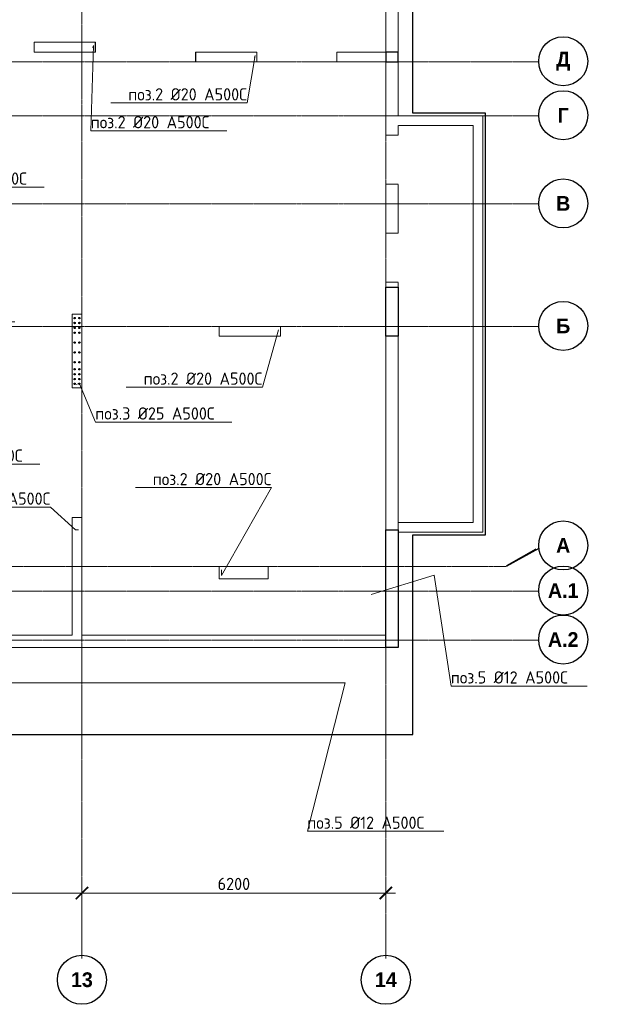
# Model space of a CAD drawing. Header units: millimetres. Extents: x 376598 to 1249954, y -318491 to -22134.
# Tile 352 of 444: x 964954 to 976981, y -120551 to -100458. Entities that reach past the tile are written whole.
import ezdxf
from ezdxf import colors
from ezdxf.entities.mleader import LeaderData, LeaderLine
from ezdxf.math import Vec2, Vec3

# ---------------------------------------------------------------- set-up
doc = ezdxf.new("R2010")
doc.units = ezdxf.units.MM
for name, pattern in [('01 Штриховая _4 мм_', [6, 3.5, -2.5]), ('______5', [1100, 800, -100, 100, -100]), ('HIDDEN2', [4.7625, 3.175, -1.5875]), ('осевая', [50.8, 31.75, -6.35, 6.35, -6.35])]:
    doc.linetypes.add(name, pattern=pattern)
for name, color, linetype, lineweight in [('0 Фундамент', 5, 'Continuous', 30), ('1 Стены', 3, 'Continuous', 30), ('Оси', 40, '______5', 18), ('подоснова', 151, 'Continuous', 5), ('РАЗМЕРЫ', 1, 'Continuous', 9), ('СТЕНЫ', 3, 'Continuous', 30)]:
    doc.layers.add(name, color=color, linetype=linetype, lineweight=lineweight)
doc.styles.add('Century Gothic', font='GOTHIC.TTF')
doc.styles.add('GOST-2.304_Type-B', font='GOST_Common.ttf')
doc.dimstyles.new('СПДС', dxfattribs={"dimscale": 100, "dimtxt": 2.5, "dimasz": 2.5, "dimexe": 1.25, "dimexo": 0, "dimtad": 1, "dimdec": 0, "dimtxsty": 'GOST-2.304_Type-B', "dimblk": 'ARCHTICK', "dimcen": 2.5, "dimdle": 2, "dimadec": 0, "dimazin": 2, "dimtfac": 0.75, "dimtdec": 0, "dimtmove": 1, "dimatfit": 3, "dimfxl": 1, "dimtolj": 1, "dimarcsym": 1})

# ---------------------------------------------------------------- blocks, each defined once
blk = doc.blocks.new('NSY101')
at = {"color": 0, "linetype": 'ByBlock', "lineweight": -2}
blk.add_circle((0, 0), 50, dxfattribs=at)
blk = doc.blocks.new('_ArchTick')
at = {"color": 0, "linetype": 'ByBlock', "const_width": 0.15}
blk.add_lwpolyline([(-0.5, -0.5), (0.5, 0.5)], dxfattribs=at)
blk = doc.blocks.new('*D1391')
at = {"layer": 'DEFPOINTS', "color": 0, "lineweight": 0, "transparency": 16777216}
for p in [(515055, -133560), (511255, -133811), (515055, -134097)]:
    blk.add_point(p, dxfattribs=at)
at = {"layer": 'РАЗМЕРЫ', "color": 0, "lineweight": -2, "transparency": 16777216}
for p, q in [((511055, -133560), (515255, -133560)), ((511255, -133811), (511255, -133435)), ((515055, -134097), (515055, -133435))]:
    blk.add_line(p, q, dxfattribs=at)
at = {"layer": 'РАЗМЕРЫ', "color": 0, "lineweight": -2, "transparency": 16777216, "xscale": 250, "yscale": 250, "zscale": 250, "rotation": 180}
blk.add_blockref('_ArchTick', (511255, -133560), dxfattribs=at)
at = {"layer": 'РАЗМЕРЫ', "color": 0, "lineweight": -2, "transparency": 16777216, "xscale": 250, "yscale": 250, "zscale": 250}
blk.add_blockref('_ArchTick', (515055, -133560), dxfattribs=at)
at = {"layer": 'РАЗМЕРЫ', "color": 0, "transparency": 16777216, "insert": (513155, -133372), "char_height": 250, "attachment_point": 5, "style": 'GOST-2.304_Type-B'}
blk.add_mtext('\\A1;3800', dxfattribs=at)
blk = doc.blocks.new('*D3531')
at = {"layer": 'DEFPOINTS', "color": 0, "lineweight": 0, "transparency": 16777216}
for p in [(521255, -133560), (521255, -133875), (515055, -134097)]:
    blk.add_point(p, dxfattribs=at)
at = {"layer": 'РАЗМЕРЫ', "color": 0, "lineweight": -2, "transparency": 16777216}
for p, q in [((514855, -133560), (521455, -133560)), ((515055, -134097), (515055, -133435)), ((521255, -133875), (521255, -133435))]:
    blk.add_line(p, q, dxfattribs=at)
at = {"layer": 'РАЗМЕРЫ', "color": 0, "lineweight": -2, "transparency": 16777216, "xscale": 250, "yscale": 250, "zscale": 250, "rotation": 180}
blk.add_blockref('_ArchTick', (515055, -133560), dxfattribs=at)
at = {"layer": 'РАЗМЕРЫ', "color": 0, "lineweight": -2, "transparency": 16777216, "xscale": 250, "yscale": 250, "zscale": 250}
blk.add_blockref('_ArchTick', (521255, -133560), dxfattribs=at)
at = {"layer": 'РАЗМЕРЫ', "color": 0, "transparency": 16777216, "insert": (518155, -133372), "char_height": 250, "attachment_point": 5, "style": 'GOST-2.304_Type-B'}
blk.add_mtext('\\A1;6200', dxfattribs=at)
blk = doc.blocks.new('стены тп')
at = {"layer": '1 Стены', "color": 252, "linetype": 'HIDDEN2', "lineweight": 0, "true_color": 0x939598}
for p, q in [((909641, -198726), (909641, -187276)), ((909391, -187526), (909391, -197426)), ((903464, -197226), (902214, -197226)), ((902214, -197226), (902214, -197426)), ((903464, -197426), (903464, -197226)), ((902214, -197426), (903464, -197426)), ((906760, -197426), (905511, -197426)), ((905511, -197426), (905511, -197546)), ((906760, -197546), (906760, -197426)), ((909391, -197426), (908390, -197426)), ((908390, -197426), (908390, -197546)), ((905511, -197546), (905511, -197626)), ((905511, -197626), (906760, -197626)), ((906760, -197626), (906760, -197546)), ((908390, -197546), (908390, -197626)), ((908390, -197626), (909391, -197626)), ((909391, -197626), (909391, -199126)), ((911371, -198726), (909641, -198726)), ((911371, -198926), (911371, -198726)), ((909641, -199126), (909391, -199126)), ((909641, -198926), (911171, -198926)), ((909641, -199126), (909641, -198926)), ((911171, -198926), (911171, -207026)), ((911371, -207226), (911371, -198926)), ((909391, -200126), (909641, -200126)), ((909391, -200126), (909391, -200526)), ((909641, -201126), (909641, -200126)), ((909391, -200526), (909391, -200646)), ((909391, -200646), (909391, -201126)), ((909641, -201126), (909391, -201126)), ((909391, -202126), (909641, -202126)), ((909391, -202126), (909391, -209326)), ((909641, -207526), (909641, -202126)), ((902991, -202776), (902991, -202896)), ((903071, -202776), (902991, -202776)), ((902991, -202896), (902991, -204276)), ((903191, -202776), (903071, -202776)), ((903191, -204276), (903191, -202776)), ((907240, -203026), (905990, -203026)), ((905990, -203026), (905990, -203226)), ((907240, -203226), (907240, -203026)), ((905990, -203226), (907240, -203226)), ((902991, -204276), (903071, -204276)), ((903071, -204276), (903191, -204276)), ((903191, -204276), (903191, -204276)), ((903071, -206926), (902991, -206926)), ((902991, -206926), (902991, -207046)), ((903191, -206926), (903071, -206926)), ((903191, -209326), (903191, -206926)), ((902991, -207046), (902991, -209326)), ((911171, -207026), (909641, -207026)), ((909641, -207226), (911371, -207226)), ((909641, -209576), (909641, -207726)), ((906991, -207926), (905990, -207926)), ((905990, -207926), (905990, -208176)), ((906991, -208176), (906991, -207926)), ((905990, -208176), (906991, -208176)), ((902991, -209326), (900190, -209326)), ((907481, -209326), (903191, -209326)), ((907731, -209326), (907481, -209326)), ((909391, -209326), (907731, -209326)), ((884041, -209576), (909391, -209576)), ((909391, -209576), (909641, -209576)), ((903191, -211577), (903191, -210965)), ((903191, -211577), (903191, -210965)), ((909391, -211577), (909391, -210965))]:
    blk.add_line(p, q, dxfattribs=at)
blk = doc.blocks.new('_None')
blk = doc.blocks.new('стены  тп')
at = {"layer": 'СТЕНЫ', "color": 251, "linetype": '01 Штриховая _4 мм_', "lineweight": 0, "true_color": 0x636466}
for p, q in [((589762, -327826, 3100), (589762, -316376, 3100)), ((589512, -316626, 3100), (589512, -326526, 3100)), ((583587, -326326, 3100), (582337, -326326, 3100)), ((582337, -326326, 3100), (582337, -326526, 3100)), ((583587, -326526, 3100), (583587, -326326, 3100)), ((582337, -326526, 3100), (583587, -326526, 3100)), ((586882, -326526, 3100), (585632, -326526, 3100)), ((585632, -326526, 3100), (585632, -326646, 3100)), ((585632, -326646, 3100), (585632, -326726, 3100)), ((586882, -326646, 3100), (586882, -326526, 3100)), ((586882, -326726, 3100), (586882, -326646, 3100)), ((589512, -326526, 3100), (588512, -326526, 3100)), ((588512, -326526, 3100), (588512, -326646, 3100)), ((588512, -326646, 3100), (588512, -326726, 3100)), ((585632, -326726, 3100), (586882, -326726, 3100)), ((588512, -326726, 3100), (589512, -326726, 3100)), ((589512, -326726, 3100), (589512, -328226, 3100)), ((591492, -327826, 3100), (589762, -327826, 3100)), ((591492, -328026, 3100), (591492, -327826, 3100)), ((589762, -328026, 3100), (591292, -328026, 3100)), ((589762, -328226, 3100), (589762, -328026, 3100)), ((591292, -328026, 3100), (591292, -336126, 3100)), ((591492, -336326, 3100), (591492, -328026, 3100)), ((589762, -328226, 3100), (589512, -328226, 3100)), ((589512, -329226, 3100), (589762, -329226, 3100)), ((589512, -329226, 3100), (589512, -329626, 3100)), ((589762, -330226, 3100), (589762, -329226, 3100)), ((589512, -329626, 3100), (589512, -329746, 3100)), ((589512, -329746, 3100), (589512, -330226, 3100)), ((589762, -330226, 3100), (589512, -330226, 3100)), ((589512, -331226, 3100), (589512, -338426, 3100)), ((589512, -331226, 3100), (589762, -331226, 3100)), ((589762, -336626, 3100), (589762, -331226, 3100)), ((583112, -331876, 3100), (583112, -331996, 3100)), ((583192, -331876, 3100), (583112, -331876, 3100)), ((583312, -331876, 3100), (583192, -331876, 3100)), ((583312, -333376, 3100), (583312, -331876, 3100)), ((583112, -331996, 3100), (583112, -333376, 3100)), ((587362, -332126, 3100), (586112, -332126, 3100)), ((586112, -332126, 3100), (586112, -332326, 3100)), ((587362, -332326, 3100), (587362, -332126, 3100)), ((586112, -332326, 3100), (587362, -332326, 3100)), ((583112, -333376, 3100), (583192, -333376, 3100)), ((583192, -333376, 3100), (583312, -333376, 3100)), ((583312, -333376, 3100), (583312, -333376, 3100)), ((583192, -336026, 3100), (583112, -336026, 3100)), ((583112, -336026, 3100), (583112, -336146, 3100)), ((583112, -336146, 3100), (583112, -338426, 3100)), ((583312, -336026, 3100), (583192, -336026, 3100)), ((583312, -338426, 3100), (583312, -336026, 3100)), ((591292, -336126, 3100), (589762, -336126, 3100)), ((589762, -336326, 3100), (591492, -336326, 3100)), ((589762, -338676, 3100), (589762, -336626, 3100)), ((587112, -337026, 3100), (586112, -337026, 3100)), ((586112, -337026, 3100), (586112, -337276, 3100)), ((587112, -337276, 3100), (587112, -337026, 3100)), ((586112, -337276, 3100), (587112, -337276, 3100)), ((583112, -338426, 3100), (580312, -338426, 3100)), ((587602, -338426, 3100), (583312, -338426, 3100)), ((587852, -338426, 3100), (587602, -338426, 3100)), ((589512, -338426, 3100), (587852, -338426, 3100)), ((564162, -338676, 3100), (589512, -338676, 3100)), ((589512, -338676, 3100), (589762, -338676, 3100))]:
    blk.add_line(p, q, dxfattribs=at)
blk = doc.blocks.new('оси 2.2-2.3')
at = {"layer": 'Оси', "color": 16, "linetype": 'осевая', "lineweight": 0, "transparency": 33554687}
for p, q in [((515054.9, -104267.9), (515054.9, -134893.5)), ((521254.5, -104267.9), (521254.9, -134893.5)), ((468076.3, -116595.4), (524372.9, -116595.4)), ((468076.3, -117695.4), (524372.9, -117695.4)), ((468076.3, -119495.4), (524372.9, -119495.4)), ((468076.3, -121995.4), (524372.9, -121995.4)), ((468653.8, -126895.4), (523707.4, -126895.4)), ((468076.3, -127395.4), (524372.9, -127395.4)), ((468076.3, -128395.4), (524372.9, -128395.4))]:
    blk.add_line(p, q, dxfattribs=at)
at = {"layer": 'Оси', "color": 16, "linetype": '______5', "lineweight": 25, "transparency": 33554687}
blk.add_line((524376.4, -126525.7), (523707.4, -126895.4), dxfattribs=at)
at = {"layer": 'Оси', "color": 16, "linetype": 'Continuous', "lineweight": 25, "transparency": 33554687, "xscale": 9.999999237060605, "yscale": 9.999999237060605, "zscale": 9.999999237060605}
for p in [(524872.8, -116585.2), (524872.8, -117685.2), (524872.8, -119485.2), (524872.8, -121985.2), (524872.8, -126465.2), (524872.8, -127385.2), (524872.8, -128385.2), (515054.4, -135329.4), (521254.4, -135329.4)]:
    blk.add_blockref('NSY101', p, dxfattribs=at)
at = {"layer": 'Оси', "color": 16, "linetype": 'Continuous', "lineweight": 25, "transparency": 33554687, "char_height": 300, "attachment_point": 5, "style": 'Century Gothic'}
for s, insert, width in [('\\A1;{\\fCentury Gothic|i0|b1;\\H300.000000;\\W1.000000;\\C16;Д}\\P', (524872.8, -116585.2), 470), ('\\A1;{\\fCentury Gothic|i0|b1;\\H300.000000;\\W1.000000;\\C16;Г}\\P', (524872.8, -117685.2), 345), ('\\A1;{\\fCentury Gothic|i0|b1;\\H300.000000;\\W1.000000;\\C16;В}\\P', (524872.8, -119485.2), 390), ('\\A1;{\\fCentury Gothic|i0|b1;\\H300.000000;\\W1.000000;\\C16;Б}\\P', (524872.8, -121985.2), 390), ('\\A1;{\\fCentury Gothic|i0|b1;\\H300.000000;\\W1.000000;\\C16;А}\\P', (524872.8, -126465.2), 460), ('\\A1;{\\fCentury Gothic|i0|b1;\\H300.000000;\\W1.000000;\\C16;А.1}\\P', (524872.8, -127385.2), 810), ('\\A1;{\\fCentury Gothic|i0|b1;\\H300.000000;\\W1.000000;\\C16;А.2}\\P', (524872.8, -128385.2), 810), ('\\A1;{\\fCentury Gothic|i0|b1;\\H300.000000;\\W1.000000;\\C16;13}\\P', (515054.4, -135329.4), 620), ('\\A1;{\\fCentury Gothic|i0|b1;\\H300.000000;\\W1.000000;\\C16;14}\\P', (521254.4, -135329.4), 620)]:
    blk.add_mtext(s, dxfattribs=dict(at, insert=insert, width=width))
at = {"layer": 'РАЗМЕРЫ', "color": 1}
for base, p1, p2, picture, middle in [((515054.9, -133559.9), (511254.9, -133811.5), (515054.9, -134096.6), '*D1391', (513154.9, -133372.4)), ((521254.9, -133559.9), (515054.9, -134096.6), (521254.9, -133875.5), '*D3531', (518154.9, -133372.4))]:
    dim = blk.add_linear_dim(base=base, p1=p1, p2=p2, dimstyle='СПДС', dxfattribs=at)
    dim.commit()
    dim.dimension.update_dxf_attribs({"geometry": picture, "text_midpoint": middle})

msp = doc.modelspace()

# ---------------------------------------------------------------- linework, layer by layer
at = {"color": 1, "lineweight": 30}
for points in [[(972672.9, -101119.3), (972422.9, -101119.3), (972422.9, -101319.3), (972672.9, -101319.3)], [(972422.9, -105919.3), (972672.9, -105919.3), (972672.9, -106919.3), (972422.9, -106919.3)], [(972422.9, -110869.3), (972672.9, -110869.3), (972672.9, -113267.2), (972422.9, -113267.2)]]:
    msp.add_lwpolyline(points, close=True, dxfattribs=at)
at = {"layer": '0 Фундамент'}
msp.add_lwpolyline([(925322.7, -90867.2), (925322.7, -115047.2), (932672.7, -115047.2), (932672.7, -115047.2), (945172.7, -115047.2), (945172.7, -115047.2), (947522.7, -115047.2), (947522.7, -115047.2), (972972.7, -115047.2), (972972.7, -110967.2), (974452.7, -110967.2), (974452.7, -102367.2), (972972.7, -102367.2), (972972.7, -90867.2), (925322.7, -90867.2)], dxfattribs=at)
at = {"layer": '1 Стены', "color": 252, "lineweight": 0, "true_color": 0x939598}
for p, q in [((966498, -100917.2), (965248, -100917.2)), ((965248, -100917.2), (965248, -101117.2)), ((965248, -101117.2), (965248, -100917.2)), ((966498, -101117.2), (966498, -100917.2)), ((965248, -101117.2), (966498, -101117.2)), ((968543, -101317.2, -360), (968543, -101117.2, -360)), ((968543, -101117.2, -360), (969793, -101117.2, -360)), ((968543, -101317.2, -360), (968543, -101117.2, -360)), ((969793, -101117.2, -360), (969793, -101317.2, -360)), ((969793, -101317.2, -360), (968543, -101317.2, -360)), ((966022.6, -106467.2, -360), (966022.6, -107967.2, -360)), ((966022.6, -106467.2, -720), (966022.6, -107967.2, -720)), ((966022.6, -106467.2, -1080), (966022.6, -107967.2, -1080)), ((966022.7, -106467.2, -720), (966022.7, -107967.2, -720)), ((966222.5, -107967.2, -1080), (966222.5, -106467.2, -1080)), ((966222.6, -107967.2, -360), (966222.6, -106467.2, -360)), ((966222.6, -107967.2, -720), (966222.6, -106467.2, -720)), ((966222.6, -107967.2, -720), (966222.6, -106467.2, -720)), ((966022.7, -106717.2, -1080), (966022.7, -107967.2, -1080)), ((966222.7, -107967.2, -1080), (966222.7, -106717.2, -1080)), ((969022.6, -106917.2), (969022.6, -106717.2)), ((969022.6, -106717.2), (970272.6, -106717.2)), ((969022.6, -106717.2), (970272.6, -106717.2)), ((970272.6, -106717.2), (970272.6, -106917.2)), ((970272.6, -106917.2), (969022.6, -106917.2)), ((970272.6, -106917.2), (969022.6, -106917.2)), ((966022.6, -107967.2, -360), (966222.6, -107967.2, -360)), ((966022.6, -107967.2, -360), (966222.6, -107967.2, -360)), ((966022.6, -107967.2, -720), (966222.6, -107967.2, -720)), ((966022.6, -107967.2, -1080), (966222.5, -107967.2, -1080)), ((966022.7, -107967.2, -1080), (966222.7, -107967.2, -1080)), ((966222.7, -107967.2, -720), (966022.7, -107967.2, -720)), ((966222.7, -107967.2, -720), (966022.7, -107967.2, -720)), ((966222.7, -107967.2, -720), (966022.7, -107967.2, -720)), ((966022.7, -107967.2, -1080), (966222.7, -107967.2, -1080)), ((966222.7, -107967.2, -720), (966022.7, -107967.2, -720)), ((966222.7, -107967.2, -720), (966022.7, -107967.2, -720)), ((966222.7, -107967.2, -720), (966022.7, -107967.2, -720)), ((966222.7, -107967.2, -720), (966022.7, -107967.2, -720))]:
    msp.add_line(p, q, dxfattribs=at)
at = {"layer": '1 Стены', "color": 1, "lineweight": 0}
for p, q in [((966222.5, -106467.2, -1440), (966022.5, -106467.2, -1440)), ((966022.5, -106467.2, -1440), (966022.5, -107717.2, -1440)), ((966022.5, -106467.2, -1080), (966222.5, -106467.2, -1080)), ((966022.5, -106467.2, -1080), (966222.5, -106467.2, -1080)), ((966022.5, -106467.2, -1080), (966222.5, -106467.2, -1080)), ((966022.5, -106467.2, -1080), (966222.5, -106467.2, -1080)), ((966222.6, -106467.2, -360), (966022.6, -106467.2, -360)), ((966222.6, -106467.2, -360), (966022.6, -106467.2, -360)), ((966222.6, -106467.2, -720), (966022.6, -106467.2, -720)), ((966222.6, -106467.2, -720), (966022.7, -106467.2, -720)), ((966222.6, -106467.2, -720), (966022.7, -106467.2, -720)), ((966222.5, -107717.2, -1440), (966222.5, -106467.2, -1440))]:
    msp.add_line(p, q, dxfattribs=at)
at = {"layer": 'Оси', "color": 16, "linetype": '______5', "lineweight": 25, "transparency": 33554687}
msp.add_line((975479.9, -111261.8), (974883.6, -111606.1), dxfattribs=at)
at = {"layer": 'РАЗМЕРЫ', "color": 1}
msp.add_line((972672.9, -101317.2), (972672.9, -101124.2), dxfattribs=at)
msp.add_lwpolyline([(974202.9, -102908.3), (974202.9, -102617.2), (973960.7, -102617.2)], dxfattribs=at)
at = {"layer": 'РАЗМЕРЫ', "color": 1, "linetype": 'Continuous', "lineweight": 30}
for centre in [(966072.1, -106547.2, -720), (966072.1, -106647.2, -720), (966172.5, -106547.2, -720), (966172.5, -106647.2, -720), (966072.1, -106747.2, -720), (966072.1, -106847.2, -720), (966172.5, -106747.2, -720), (966172.5, -106847.2, -720), (966072.1, -107047.2, -720), (966172.5, -107047.2, -720), (966072.1, -107247.2, -720), (966172.5, -107247.2, -720), (966072.1, -107447.2, -720), (966172.5, -107447.2, -720), (966072.1, -107592.2, -720), (966072.1, -107692.2, -720), (966172.5, -107592.2, -720), (966172.5, -107692.2, -720), (966072.1, -107792.2, -720), (966072.1, -107887.2, -720), (966172.5, -107792.2, -720), (966172.5, -107887.2, -720)]:
    msp.add_circle(centre, 14, dxfattribs=at)

# ---------------------------------------------------------------- block references
at = {"layer": 'РАЗМЕРЫ', "color": 1}
for name, p in [('оси 2.2-2.3', (451168, 15278.1)), ('стены тп', (63032.3, 96308.4))]:
    msp.add_blockref(name, p, dxfattribs=at)
at = {"layer": 'РАЗМЕРЫ'}
msp.add_blockref('стены  тп', (382910.6, 225408.5, -3100), dxfattribs=at)

# ---------------------------------------------------------------- leaders
at = {"layer": 'подоснова', "color": 4, "ltscale": 0.3}
ml = msp.add_multileader_mtext('Standard', dxfattribs=at)
ml.set_content('{\\C2;поз.2 %%C20 А500С }', color=4, style='GOST-2.304_Type-B')
ml.set_leader_properties(color=256, linetype='ByLayer', lineweight=15)
ml.set_arrow_properties(name='NONE')
ml.build(insert=Vec2(0, 0))
ml.multileader.update_dxf_attribs({"text_left_attachment_type": 6, "text_right_attachment_type": 6, "dogleg_length": 0.1, "arrow_head_size": 18})
ctx = ml.context
ctx.base_point, ctx.char_height, ctx.arrow_head_size, ctx.landing_gap_size, ctx.plane_origin = Vec3(966401.8, -102724.6, 360), 250, 18, 20, Vec3(971634.2, -101731.9, 360)
ctx.left_attachment, ctx.right_attachment, ctx.text_align_type = 6, 6, 1
notes = []
notes.append((ctx, [(1, (1, 1, 0), (966401.7, -102724.6, 360), (1, 0), 0.1, [(1, [(966448, -101035, 360), (966460.5, -100986.7, 360)], 0, [])])]))
ctx.mtext.insert, ctx.mtext.width, ctx.mtext.alignment, ctx.mtext.flow_direction = Vec3(967613.6, -102424.6, 360), 4075.871, 2, 5
ml = msp.add_multileader_mtext('Standard', dxfattribs=at)
ml.set_content('{\\C2;поз.2 %%C20 А500С }', color=4, style='GOST-2.304_Type-B')
ml.set_leader_properties(color=256, linetype='ByLayer', lineweight=15)
ml.set_arrow_properties(name='NONE')
ml.build(insert=Vec2(0, 0))
ml.multileader.update_dxf_attribs({"text_left_attachment_type": 6, "text_right_attachment_type": 6, "dogleg_length": 0.1, "arrow_head_size": 18})
ctx = ml.context
ctx.base_point, ctx.char_height, ctx.arrow_head_size, ctx.landing_gap_size, ctx.plane_origin = Vec3(967167.2, -102156.3), 250, 18, 20, Vec3(974929.2, -101931.9)
ctx.left_attachment, ctx.right_attachment, ctx.text_align_type = 6, 6, 1
notes.append((ctx, [(0, (1, 1, 0), (969591, -102156.3), (-1, 0), 0.1, [(1, [(969743, -101235), (969755.5, -101186.7)], 0, [])])]))
ctx.mtext.insert, ctx.mtext.width, ctx.mtext.alignment, ctx.mtext.flow_direction = Vec3(968379.1, -101856.3), 4075.871, 2, 5
ml = msp.add_multileader_mtext('Standard', dxfattribs=at)
ml.set_content('{\\C2;поз.2 %%C20 А500С }', color=4, style='GOST-2.304_Type-B')
ml.set_leader_properties(color=256, linetype='ByLayer', lineweight=15)
ml.set_arrow_properties(name='NONE')
ml.build(insert=Vec2(0, 0))
ml.multileader.update_dxf_attribs({"text_left_attachment_type": 6, "text_right_attachment_type": 6, "dogleg_length": 0.1, "arrow_head_size": 18})
ctx = ml.context
ctx.base_point, ctx.char_height, ctx.arrow_head_size, ctx.landing_gap_size, ctx.plane_origin = Vec3(962678.2, -103874.7, 360), 250, 18, 20, Vec3(967910.6, -102882, 360)
ctx.left_attachment, ctx.right_attachment, ctx.text_align_type = 6, 6, 1
notes.append((ctx, [(1, (1, 1, 0), (962678.1, -103874.7, 360), (1, 0), 0.1, [(1, [(962724.4, -102185.1, 360), (962736.9, -102136.7, 360)], 0, [])])]))
ctx.mtext.insert, ctx.mtext.width, ctx.mtext.alignment, ctx.mtext.flow_direction = Vec3(963890, -103574.7, 360), 4075.871, 2, 5
ml = msp.add_multileader_mtext('Standard', dxfattribs=at)
ml.set_content('{\\C2;поз.2 %%C20 А500С }', color=4, style='GOST-2.304_Type-B')
ml.set_leader_properties(color=256, linetype='ByLayer', lineweight=15)
ml.set_arrow_properties(name='NONE')
ml.build(insert=Vec2(0, 0))
ml.multileader.update_dxf_attribs({"text_left_attachment_type": 6, "text_right_attachment_type": 6, "dogleg_length": 0.1, "arrow_head_size": 18})
ctx = ml.context
ctx.base_point, ctx.char_height, ctx.arrow_head_size, ctx.landing_gap_size, ctx.plane_origin = Vec3(962078.2, -106624.7, 360), 250, 18, 20, Vec3(967310.6, -105632, 360)
ctx.left_attachment, ctx.right_attachment, ctx.text_align_type = 6, 6, 1
notes.append((ctx, [(1, (1, 1, 0), (962078.1, -106624.7, 360), (1, 0), 0.1, [(1, [(962124.4, -104935.1, 360), (962136.9, -104886.7, 360)], 0, [])])]))
ctx.mtext.insert, ctx.mtext.width, ctx.mtext.alignment, ctx.mtext.flow_direction = Vec3(963290, -106324.7, 360), 4075.871, 2, 5
ml = msp.add_multileader_mtext('Standard', dxfattribs=at)
ml.set_content('{\\C2;поз.2 %%C20 А500С }', color=4, style='GOST-2.304_Type-B')
ml.set_leader_properties(color=256, linetype='ByLayer', lineweight=15)
ml.set_arrow_properties(name='NONE')
ml.build(insert=Vec2(0, 0))
ml.multileader.update_dxf_attribs({"text_left_attachment_type": 6, "text_right_attachment_type": 6, "dogleg_length": 0.1, "arrow_head_size": 18})
ctx = ml.context
ctx.base_point, ctx.char_height, ctx.arrow_head_size, ctx.landing_gap_size, ctx.plane_origin = Vec3(967481.3, -107957.6, 360), 250, 18, 20, Vec3(975408.8, -107532, 360)
ctx.left_attachment, ctx.right_attachment, ctx.text_align_type = 6, 6, 1
notes.append((ctx, [(0, (1, 1, 0), (969905.1, -107957.6, 360), (-1, 0), 0.1, [(1, [(970222.6, -106835.1, 360), (970235.1, -106786.7, 360)], 0, [])])]))
ctx.mtext.insert, ctx.mtext.width, ctx.mtext.alignment, ctx.mtext.flow_direction = Vec3(968693.2, -107657.6, 360), 4075.871, 2, 5
ml = msp.add_multileader_mtext('Standard', dxfattribs=at)
ml.set_content('{\\C2;поз.3 %%C25 А500С }', color=4, style='GOST-2.304_Type-B')
ml.set_leader_properties(color=256, linetype='ByLayer', lineweight=15)
ml.set_arrow_properties(name='NONE')
ml.build(insert=Vec2(0, 0))
ml.multileader.update_dxf_attribs({"text_left_attachment_type": 6, "text_right_attachment_type": 6, "dogleg_length": 0.1, "arrow_head_size": 18})
ctx = ml.context
ctx.base_point, ctx.char_height, ctx.arrow_head_size, ctx.landing_gap_size, ctx.plane_origin = Vec3(966501.8, -108668.8, -360), 250, 18, 20, Vec3(971326.5, -108674.5, -360)
ctx.left_attachment, ctx.right_attachment, ctx.text_align_type = 6, 6, 1
notes.append((ctx, [(1, (1, 1, 0), (966501.7, -108668.8, -360), (1, 0), 0.1, [(1, [(966074.9, -107901, -360), (966172.8, -107887.2, -360)], 0, [])])]))
ctx.mtext.insert, ctx.mtext.width, ctx.mtext.alignment, ctx.mtext.flow_direction = Vec3(967713.6, -108368.8, -360), 4075.871, 2, 5
ml = msp.add_multileader_mtext('Standard', dxfattribs=at)
ml.set_content('{\\C2;поз.2 %%C20 А500С }', color=4, style='GOST-2.304_Type-B')
ml.set_leader_properties(color=256, linetype='ByLayer', lineweight=15)
ml.set_arrow_properties(name='NONE')
ml.build(insert=Vec2(0, 0))
ml.multileader.update_dxf_attribs({"text_left_attachment_type": 6, "text_right_attachment_type": 6, "dogleg_length": 0.1, "arrow_head_size": 18})
ctx = ml.context
ctx.base_point, ctx.char_height, ctx.arrow_head_size, ctx.landing_gap_size, ctx.plane_origin = Vec3(962590.7, -109528.2, 360), 250, 18, 20, Vec3(967176, -109188.9, 360)
ctx.left_attachment, ctx.right_attachment, ctx.text_align_type = 6, 6, 1
notes.append((ctx, [(1, (1, 1, 0), (962590.6, -109528.2, 360), (1, 0), 0.1, [(1, [(962147.7, -111687.2, 360), (962147.7, -111805.2, 360)], 0, [])])]))
ctx.mtext.insert, ctx.mtext.width, ctx.mtext.alignment, ctx.mtext.flow_direction = Vec3(963802.6, -109228.2, 360), 4075.871, 2, 5
ml = msp.add_multileader_mtext('Standard', dxfattribs=at)
ml.set_content('{\\C2;поз.2 %%C20 А500С }', color=4, style='GOST-2.304_Type-B')
ml.set_leader_properties(color=256, linetype='ByLayer', lineweight=15)
ml.set_arrow_properties(name='NONE')
ml.build(insert=Vec2(0, 0))
ml.multileader.update_dxf_attribs({"text_left_attachment_type": 6, "text_right_attachment_type": 6, "dogleg_length": 0.1, "arrow_head_size": 18})
ctx = ml.context
ctx.base_point, ctx.char_height, ctx.arrow_head_size, ctx.landing_gap_size, ctx.plane_origin = Vec3(967667.4, -110007.6, 360), 250, 18, 20, Vec3(973851.1, -109188.9, 360)
ctx.left_attachment, ctx.right_attachment, ctx.text_align_type = 6, 6, 1
notes.append((ctx, [(0, (1, 1, 0), (970091.2, -110007.6, 360), (-1, 0), 0.1, [(1, [(969072.9, -111687.2, 360), (969072.9, -111797.2, 360)], 0, [])])]))
ctx.mtext.insert, ctx.mtext.width, ctx.mtext.alignment, ctx.mtext.flow_direction = Vec3(968879.2, -109707.6, 360), 4075.871, 2, 5
ml = msp.add_multileader_mtext('Standard', dxfattribs=at)
ml.set_content('{\\C2;поз.2 %%C20 А500С }', color=4, style='GOST-2.304_Type-B')
ml.set_leader_properties(color=256, linetype='ByLayer', lineweight=15)
ml.set_arrow_properties(name='NONE')
ml.build(insert=Vec2(0, 0))
ml.multileader.update_dxf_attribs({"text_left_attachment_type": 6, "text_right_attachment_type": 6, "dogleg_length": 0.1, "arrow_head_size": 18})
ctx = ml.context
ctx.base_point, ctx.char_height, ctx.arrow_head_size, ctx.landing_gap_size, ctx.plane_origin = Vec3(963158.1, -110406.5), 250, 18, 20, Vec3(970652.6, -109445.7)
ctx.left_attachment, ctx.right_attachment, ctx.text_align_type = 6, 6, 1
notes.append((ctx, [(0, (1, 1, 0), (965581.9, -110406.5), (-1, 0), 0.1, [(1, [(966153.2, -110867.2), (966092.9, -110867.2)], 0, [])])]))
ctx.mtext.insert, ctx.mtext.width, ctx.mtext.alignment, ctx.mtext.flow_direction = Vec3(964370, -110106.5), 4075.871, 2, 5
ml = msp.add_multileader_mtext('Standard', dxfattribs=at)
ml.set_content('{\\C2;поз.5 %%C12 А500С }', color=4, style='GOST-2.304_Type-B')
ml.set_leader_properties(color=256, linetype='ByLayer', lineweight=15)
ml.set_arrow_properties(name='NONE')
ml.build(insert=Vec2(0, 0))
ml.multileader.update_dxf_attribs({"text_left_attachment_type": 6, "text_right_attachment_type": 6, "dogleg_length": 0.1, "arrow_head_size": 18})
ctx = ml.context
ctx.base_point, ctx.char_height, ctx.arrow_head_size, ctx.landing_gap_size, ctx.plane_origin = Vec3(973756.3, -114055.5), 250, 18, 20, Vec3(984891.9, -113693)
ctx.left_attachment, ctx.right_attachment, ctx.text_align_type = 6, 6, 1
notes.append((ctx, [(1, (1, 1, 0), (973756.2, -114055.5), (1, 0), 0.1, [(1, [(972122.9, -112189), (973405.8, -111790.4)], 0, [])])]))
ctx.mtext.insert, ctx.mtext.width, ctx.mtext.alignment, ctx.mtext.flow_direction = Vec3(974943.2, -113755.5), 4075.871, 2, 5
ml = msp.add_multileader_mtext('Standard', dxfattribs=at)
ml.set_content('{\\C2;поз.5 %%C12 А500С }', color=4, style='GOST-2.304_Type-B')
ml.set_leader_properties(color=256, linetype='ByLayer', lineweight=15)
ml.set_arrow_properties(name='NONE')
ml.build(insert=Vec2(0, 0))
ml.multileader.update_dxf_attribs({"text_left_attachment_type": 6, "text_right_attachment_type": 6, "dogleg_length": 0.1, "arrow_head_size": 18})
ctx = ml.context
ctx.base_point, ctx.char_height, ctx.arrow_head_size, ctx.landing_gap_size, ctx.plane_origin = Vec3(970827.2, -117020.5), 250, 18, 20, Vec3(981423.2, -115923)
ctx.left_attachment, ctx.right_attachment, ctx.text_align_type = 6, 6, 1
notes.append((ctx, [(1, (1, 1, 0), (970827.1, -117020.5), (1, 0), 0.1, [(2, [(962423, -113990.5), (968352.8, -113990.5), (971592.9, -113990.5)], 0, [])])]))
ctx.mtext.insert, ctx.mtext.width, ctx.mtext.alignment, ctx.mtext.flow_direction = Vec3(972014.1, -116720.5), 4075.871, 2, 5
for ctx, leaders in notes:
    for number, flags, end, landing, length, lines in leaders:
        leader = LeaderData()
        leader.index, (leader.has_last_leader_line, leader.has_dogleg_vector, leader.attachment_direction) = number, flags
        leader.last_leader_point, leader.dogleg_vector, leader.dogleg_length = Vec3(end), Vec3(landing), length
        for number, points, colour, breaks in lines:
            line = LeaderLine()
            line.index, line.vertices, line.color, line.breaks = number, Vec3.list(points), colors.encode_raw_color(colour), breaks
            leader.lines.append(line)
        ctx.leaders.append(leader)

doc.saveas('drawing.dxf')
